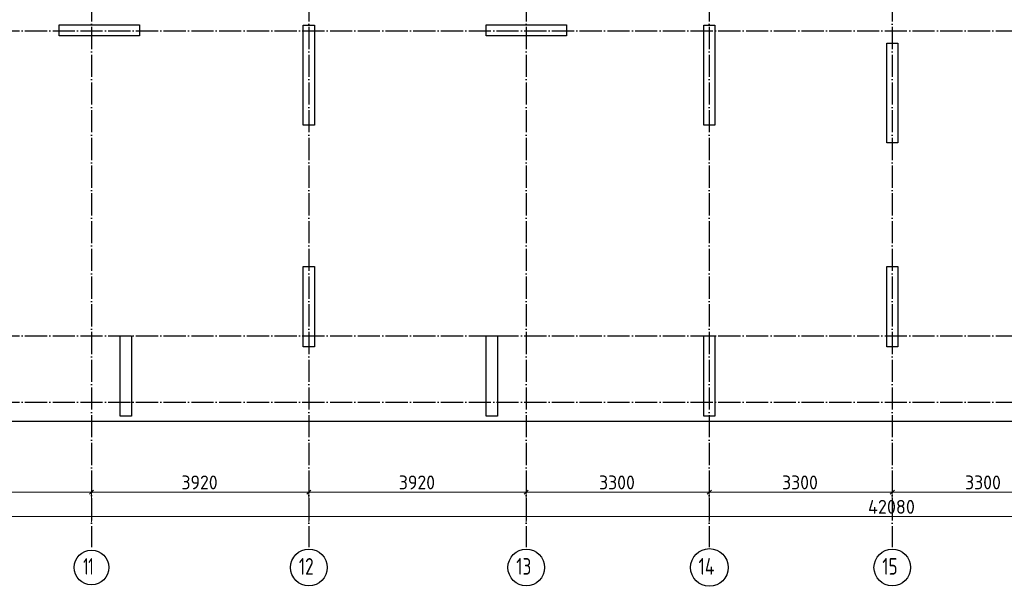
# Model space of a CAD drawing. Header units: millimetres. Extents: x -49773 to 2322955, y -3321 to 58485.
# Tile 258 of 580: x 1061103 to 1078857, y 19325 to 29546. Entities that reach past the tile are written whole.
import ezdxf

# ---------------------------------------------------------------- set-up
doc = ezdxf.new("R2010")
doc.units = ezdxf.units.MM
doc.linetypes.add('______11', pattern=[500, 400, -50, 0, -50])
doc.linetypes.add('______5', pattern=[1100, 800, -100, 100, -100])
doc.layers.add('Standard', color=7, linetype='Continuous', lineweight=25)
doc.layers.add('Размерная линия_ общее', color=7, linetype='Continuous', lineweight=13)
doc.layers.add('Осевая линия_ общее', color=7, linetype='______5', lineweight=13, true_color=0xa0a0a0)
doc.styles.add('ISOCPEUR', font='txt')

msp = doc.modelspace()

# ---------------------------------------------------------------- linework, layer by layer
at = {"color": 7, "linetype": 'Continuous', "lineweight": 25, "transparency": 33554687}
for p, q in [((1061811.7, 29253.9), (1061811.7, 29453.9)), ((1061811.7, 29453.9), (1063261.7, 29453.9)), ((1063261.7, 29453.9), (1063261.7, 29253.9)), ((1066216.7, 27643.9), (1066216.7, 29443.9)), ((1066216.7, 29443.9), (1066416.7, 29443.9)), ((1066416.7, 29443.9), (1066416.7, 27643.9)), ((1069511.7, 29253.9), (1069511.7, 29453.9)), ((1069511.7, 29453.9), (1070961.7, 29453.9)), ((1070961.7, 29453.9), (1070961.7, 29253.9)), ((1073436.7, 27643.9), (1073436.7, 29443.9)), ((1073436.7, 29443.9), (1073636.7, 29443.9)), ((1073636.7, 29443.9), (1073636.7, 27643.9)), ((1063261.7, 29253.9), (1061811.7, 29253.9)), ((1070961.7, 29253.9), (1069511.7, 29253.9)), ((1076736.7, 27323.9), (1076736.7, 29123.9)), ((1076736.7, 29123.9), (1076936.7, 29123.9)), ((1076936.7, 29123.9), (1076936.7, 27323.9)), ((1066416.7, 27643.9), (1066216.7, 27643.9)), ((1073636.7, 27643.9), (1073436.7, 27643.9)), ((1076936.7, 27323.9), (1076736.7, 27323.9)), ((1066216.7, 23643.9), (1066216.7, 25093.9)), ((1066216.7, 25093.9), (1066416.7, 25093.9)), ((1066416.7, 25093.9), (1066416.7, 23643.9)), ((1076736.7, 23643.9), (1076736.7, 25093.9)), ((1076736.7, 25093.9), (1076936.7, 25093.9)), ((1076936.7, 25093.9), (1076936.7, 23643.9)), ((1062916.7, 22393.9), (1062916.7, 23843.9)), ((1062916.7, 23843.9), (1063116.7, 23843.9)), ((1063116.7, 23843.9), (1063116.7, 22393.9)), ((1069516.7, 22393.9), (1069516.7, 23843.9)), ((1069516.7, 23843.9), (1069716.7, 23843.9)), ((1069716.7, 23843.9), (1069716.7, 22393.9)), ((1073436.7, 22393.9), (1073436.7, 23843.9)), ((1073436.7, 23843.9), (1073636.7, 23843.9)), ((1073636.7, 23843.9), (1073636.7, 22393.9)), ((1066416.7, 23643.9), (1066216.7, 23643.9)), ((1076936.7, 23643.9), (1076736.7, 23643.9)), ((1063116.7, 22393.9), (1062916.7, 22393.9)), ((1069716.7, 22393.9), (1069516.7, 22393.9)), ((1073636.7, 22393.9), (1073436.7, 22393.9))]:
    msp.add_line(p, q, dxfattribs=at)
at = {"layer": 'Standard', "color": 254, "linetype": 'Continuous', "lineweight": 25, "true_color": 0xc4c4ff, "transparency": 33554687}
msp.add_lwpolyline([(1055676.7, 22304.8), (1097996.7, 22304.8), (1097996.7, 36935.9), (1055676.7, 36935.9), (1055676.7, 22304.8)], dxfattribs=at)
at = {"layer": 'Осевая линия_ общее', "color": 253, "linetype": '______11', "lineweight": -3, "true_color": 0xa0a0a0, "transparency": 33554687}
for p, q in [((1062396.7, 36915.9), (1062396.7, 20029.5)), ((1066316.7, 36915.9), (1066316.7, 20029.5)), ((1070236.7, 36915.9), (1070236.7, 20029.5)), ((1073536.7, 36915.9), (1073536.7, 20029.5)), ((1076836.7, 36915.9), (1076836.7, 20029.5)), ((1055696.7, 29343.9), (1100211.6, 29343.9)), ((1055696.7, 23843.9), (1100211.6, 23843.9)), ((1055696.7, 22643.9), (1100211.6, 22643.9))]:
    msp.add_line(p, q, dxfattribs=at)
at = {"layer": 'Осевая линия_ общее', "color": 7, "linetype": 'Continuous', "lineweight": 25, "transparency": 33554687}
for centre, radius in [((1062397.6, 19665.1), 313.4), ((1066317.1, 19665.1), 330.4), ((1070237.1, 19665.1), 330.4), ((1073538.8, 19665.1), 339.6), ((1076837.1, 19665.1), 330.4)]:
    msp.add_circle(centre, radius, dxfattribs=at)
at = {"layer": 'Размерная линия_ общее', "color": 7, "linetype": 'Continuous', "lineweight": 13, "transparency": 33554687}
for p, q in [((1062396.7, 21024.2), (1062396.7, 21149.2)), ((1066316.7, 21024.2), (1066316.7, 21149.2)), ((1070236.7, 21024.2), (1070236.7, 21149.2)), ((1073536.7, 21024.2), (1073536.7, 21149.2)), ((1076836.7, 21024.2), (1076836.7, 21149.2)), ((1059096.7, 21024.2), (1062396.7, 21024.2)), ((1062359.2, 20986.7), (1062434.2, 21061.7)), ((1062396.7, 21024.2), (1062396.7, 20899.2)), ((1062396.7, 21024.2), (1062396.7, 20483.9)), ((1062396.7, 21024.2), (1066316.7, 21024.2)), ((1066279.2, 20986.7), (1066354.2, 21061.7)), ((1066316.7, 21024.2), (1066316.7, 20899.2)), ((1066316.7, 21024.2), (1066316.7, 20483.9)), ((1066316.7, 21024.2), (1070236.7, 21024.2)), ((1070199.2, 20986.7), (1070274.2, 21061.7)), ((1070236.7, 21024.2), (1070236.7, 20899.2)), ((1070236.7, 21024.2), (1070236.7, 20483.9)), ((1070236.7, 21024.2), (1073536.7, 21024.2)), ((1073499.2, 20986.7), (1073574.2, 21061.7)), ((1073536.7, 21024.2), (1073536.7, 20899.2)), ((1073536.7, 21024.2), (1073536.7, 20483.9)), ((1073536.7, 21024.2), (1076836.7, 21024.2)), ((1076799.2, 20986.7), (1076874.2, 21061.7)), ((1076836.7, 21024.2), (1076836.7, 20899.2)), ((1076836.7, 21024.2), (1076836.7, 20654.2)), ((1076836.7, 21024.2), (1080136.7, 21024.2)), ((1055796.7, 20584.2), (1097876.7, 20584.2))]:
    msp.add_line(p, q, dxfattribs=at)

# ---------------------------------------------------------------- texts
at = {"layer": 'Осевая линия_ общее', "color": 7, "linetype": 'Continuous', "lineweight": 25, "transparency": 33554687, "char_height": 300, "attachment_point": 7, "style": 'ISOCPEUR'}
for s, insert, width in [('\\W0.62;11', (1062247.6, 19534.6), 393.75), ('\\W0.75;12', (1066137.1, 19534.6), 472.272), ('\\W0.75;13', (1070057.1, 19534.6), 472.289), ('\\W0.76;14', (1073343.8, 19534.6), 504.567), ('\\W0.75;15', (1076657.1, 19534.6), 472.289)]:
    msp.add_mtext(s, dxfattribs=dict(at, insert=insert, width=width))
at = {"layer": 'Размерная линия_ общее', "color": 7, "linetype": 'Continuous', "lineweight": 25, "transparency": 33554687, "char_height": 250, "attachment_point": 7, "style": 'ISOCPEUR'}
for s, insert, width in [('\\W0.93;3920', (1064019.2, 21074.2), 816.019), ('\\W0.93;3920', (1067939.2, 21074.2), 816.012), ('\\W0.93;3300', (1071549.2, 21074.2), 816.019), ('\\W0.93;3300', (1074849.2, 21074.2), 816.019), ('\\W0.93;3300', (1078149.2, 21074.2), 816.019), ('\\W0.95;42080', (1076399.2, 20634.2), 1017.682)]:
    msp.add_mtext(s, dxfattribs=dict(at, insert=insert, width=width))

doc.saveas('drawing.dxf')
